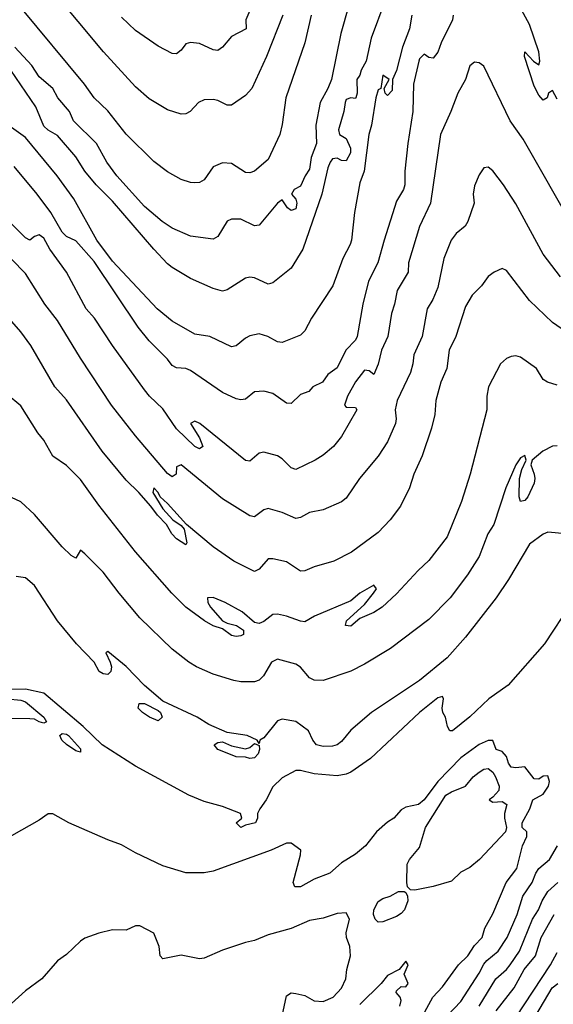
# Model space of a CAD drawing. Header units: metres. Extents: x -46681 to -43747, y -240911 to -237677.
# Tile 414 of 656: x -43986 to -43928, y -240082 to -239975. Entities that reach past the tile are written whole.
import ezdxf

# ---------------------------------------------------------------- set-up
doc = ezdxf.new("R2010")
doc.units = ezdxf.units.M
doc.layers.add('CONTOUR_INDEX', color=1, linetype='Continuous')
doc.layers.add('CONTOUR_INTER', color=3, linetype='Continuous')

msp = doc.modelspace()

# ---------------------------------------------------------------- linework, layer by layer
at = {"layer": 'CONTOUR_INDEX'}
for points, elevation in [([(-43954.43, -239974.02), (-43955.13, -239977.02), (-43957.2, -239983.02), (-43957.6, -239985.93), (-43957.86, -239987.02), (-43959.1, -239989.74), (-43960.61, -239991.02), (-43961.1, -239991.19), (-43961.6, -239991.17), (-43963.1, -239990.17), (-43964.1, -239990.12), (-43965.1, -239990.54), (-43966.1, -239991.95), (-43966.6, -239992.24), (-43967.1, -239992.3), (-43967.6, -239992.26), (-43968.6, -239991.92), (-43970.1, -239991.08), (-43971.6, -239989.97), (-43974.6, -239986.99), (-43976.6, -239984.46), (-43978.1, -239983.03), (-43979.14, -239981.52), (-43986.1, -239973.18)], 110), ([(-43925.6, -239997.52), (-43931.3, -239987.52), (-43932.7, -239985.52), (-43935.6, -239979.58), (-43936.1, -239979.22), (-43936.6, -239979.13), (-43937.1, -239979.55), (-43937.59, -239981.02), (-43938.44, -239982.52), (-43939.18, -239984.52), (-43940.3, -239987.02), (-43941.4, -239994.52), (-43942.6, -239997.06), (-43943.81, -240001.02), (-43943.85, -240002.02), (-43945.06, -240004.02), (-43945.33, -240005.52), (-43945.67, -240006.52), (-43946.07, -240009.02), (-43946.76, -240010.52), (-43947.1, -240012.06), (-43947.6, -240013.18), (-43948.1, -240012.79), (-43948.6, -240012.71), (-43949.6, -240013.96), (-43950.46, -240015.52), (-43950.79, -240016.52), (-43950.6, -240016.75), (-43949.6, -240016.76), (-43949.46, -240017.02), (-43951.1, -240019.93), (-43952, -240021.02), (-43953.1, -240021.97), (-43953.99, -240022.52), (-43956.1, -240023.51), (-43956.6, -240023.33), (-43957.6, -240022.36), (-43958.1, -240022.04), (-43959.6, -240021.64), (-43960.1, -240021.75), (-43961.1, -240022.62), (-43961.6, -240022.53), (-43966.58, -240018.52), (-43967.1, -240018.25), (-43967.59, -240018.52), (-43966.6, -240020.07), (-43966.25, -240021.02), (-43966.6, -240021.27), (-43967.1, -240021.01), (-43969.1, -240019.08), (-43970.6, -240016.9), (-43972.06, -240015.52), (-43972.6, -240014.85), (-43976.1, -240010.02), (-43978.05, -240007.02), (-43978.96, -240006.02), (-43981.1, -240002.03), (-43982.95, -239999.52), (-43983.6, -239998.33), (-43984.1, -239997.96), (-43984.6, -239998.12), (-43985.1, -239998.52), (-43985.6, -239998.29), (-43987.37, -239996.52)], 105), ([(-43926.64, -240030.52), (-43928.6, -240030.35), (-43929.1, -240030.57), (-43930.6, -240031.68), (-43932.88, -240035.52), (-43934.24, -240037.52), (-43937.6, -240041.81), (-43939.6, -240044.04), (-43942.6, -240046.52), (-43947.86, -240050.02), (-43950.1, -240051.92), (-43951.1, -240053.15), (-43951.6, -240053.52), (-43952.1, -240053.69), (-43953.1, -240053.72), (-43953.83, -240053.52), (-43954.24, -240053.02), (-43954.7, -240052.02), (-43956.1, -240050.97), (-43957.6, -240050.74), (-43958.1, -240050.91), (-43959.6, -240052.77), (-43960.04, -240053.02), (-43960.1, -240053.37), (-43960.31, -240053.02), (-43961.42, -240052.52), (-43963.6, -240052.19), (-43965.6, -240051.3), (-43966.85, -240050.52), (-43970.6, -240048.77), (-43972.6, -240047.07), (-43974.6, -240045.01), (-43976.6, -240043.35), (-43976.84, -240043.52), (-43976.34, -240044.52), (-43976.22, -240045.02), (-43976.27, -240045.52), (-43976.6, -240045.85), (-43977.1, -240045.8), (-43977.56, -240045.52), (-43978.08, -240044.52), (-43980.04, -240042.52), (-43982.1, -240040), (-43984.6, -240036.15), (-43985.6, -240035.32), (-43986.6, -240035.18)], 100), ([(-43973.17, -240049.02), (-43972.6, -240049.01), (-43971.1, -240049.8), (-43970.86, -240050.02), (-43970.66, -240050.52), (-43971.1, -240050.93), (-43972.06, -240050.52), (-43972.81, -240050.02), (-43973.29, -240049.52), (-43973.17, -240049.02)], 100), ([(-43965.02, -240053.52), (-43964.6, -240053.26), (-43964.1, -240053.21), (-43963.1, -240053.65), (-43961.6, -240053.97), (-43961.1, -240053.83), (-43960.6, -240053.4), (-43960.1, -240053.6), (-43960.05, -240054.02), (-43960.2, -240054.52), (-43960.6, -240054.95), (-43961.1, -240055.03), (-43961.6, -240054.87), (-43962.6, -240054.82), (-43963.42, -240054.52), (-43964.6, -240054.02), (-43965.02, -240053.52)], 100), ([(-43936.08, -240082.02), (-43934.27, -240079.02), (-43933.1, -240078.01), (-43932.7, -240077.52), (-43931.68, -240076.02), (-43930.29, -240072.52), (-43929.63, -240071.52), (-43929.24, -240070.52), (-43928.6, -240069.51), (-43927.53, -240068.52)], 100)]:
    msp.add_lwpolyline(points, dxfattribs=dict(at, elevation=elevation))
at = {"layer": 'CONTOUR_INTER'}
for points, elevation in [([(-43949.6, -239970.35), (-43951.18, -239976.02), (-43952.22, -239981.02), (-43952.6, -239982.02), (-43953.45, -239983.52), (-43953.92, -239986.02), (-43953.83, -239988.02), (-43954.41, -239989.52), (-43954.6, -239990.81), (-43955.08, -239991.52), (-43955.6, -239992.64), (-43956.27, -239993.02), (-43956.58, -239993.52), (-43956.1, -239994.07), (-43955.97, -239994.52), (-43956.1, -239995.11), (-43956.6, -239995.32), (-43956.99, -239995.02), (-43957.6, -239994.15), (-43958.1, -239994.51), (-43960.1, -239996.9), (-43960.6, -239996.99), (-43962.1, -239996.25), (-43963.1, -239996.26), (-43963.6, -239996.48), (-43964.6, -239998.12), (-43965.1, -239998.42), (-43967.6, -239998.11), (-43969.6, -239997.22), (-43970.67, -239996.52), (-43972.6, -239994.85), (-43975.63, -239991.52), (-43976.73, -239990.02), (-43977.84, -239988.02), (-43980.34, -239985.52), (-43980.8, -239984.52), (-43982.07, -239983.02), (-43982.59, -239982.02), (-43984.1, -239980.75), (-43984.91, -239979.52), (-43986.75, -239977.52)], 109), ([(-43957.51, -239974.02), (-43959.28, -239978.52), (-43960.89, -239982.02), (-43961.6, -239982.77), (-43963.1, -239983.84), (-43963.6, -239983.82), (-43964.6, -239983.31), (-43965.1, -239983.21), (-43966.1, -239983.23), (-43966.7, -239983.52), (-43967.62, -239984.52), (-43968.1, -239984.78), (-43968.6, -239984.82), (-43970.1, -239984.35), (-43972.1, -239983.13), (-43973.6, -239981.81), (-43977.06, -239978.02), (-43982.6, -239971.35)], 111), ([(-43946.39, -239972.52), (-43947.88, -239976.52), (-43948.44, -239979.02), (-43948.97, -239980.02), (-43949.1, -239980.57), (-43949.45, -239981.02), (-43949.42, -239982.52), (-43949.55, -239983.02), (-43949.6, -239983.1), (-43950.1, -239983.02), (-43950.6, -239983.2), (-43950.7, -239983.52), (-43950.86, -239984.52), (-43951.44, -239986.52), (-43951.32, -239987.02), (-43950.6, -239987.45), (-43950.15, -239988.52), (-43950.15, -239989.02), (-43950.6, -239989.9), (-43951.1, -239989.84), (-43951.6, -239989.6), (-43952.1, -239989.69), (-43952.34, -239990.02), (-43952.6, -239990.66), (-43953.25, -239993.52), (-43955.32, -239999.52), (-43956.6, -240001.6), (-43958.6, -240003.19), (-43959.1, -240003.34), (-43960.6, -240002.65), (-43961.1, -240002.57), (-43961.6, -240002.69), (-43963.6, -240003.96), (-43964.1, -240004.08), (-43965.1, -240003.8), (-43967.6, -240002.73), (-43969.6, -240001.5), (-43970.1, -240001.12), (-43971.6, -239999.5), (-43976.1, -239994.28), (-43977.87, -239992.52), (-43979.1, -239991), (-43980.1, -239989.47), (-43982.1, -239987.14), (-43983.1, -239986.55), (-43983.6, -239986.1), (-43984.45, -239984.02), (-43987.17, -239980.02)], 108), ([(-43927.6, -239983.18), (-43928.1, -239982.21), (-43928.52, -239982.52), (-43928.69, -239983.02), (-43929.1, -239983.28), (-43929.6, -239982.73), (-43930.1, -239981.77), (-43931.15, -239978.52), (-43931.1, -239978.01), (-43930.17, -239979.02), (-43929.6, -239979.42), (-43929.48, -239979.02), (-43929.59, -239978.02), (-43930.59, -239975.02), (-43931.68, -239973.02)], 106), ([(-43943.46, -239974.02), (-43943.69, -239975.52), (-43944.45, -239977.52), (-43945.1, -239980.04), (-43945.55, -239981.02), (-43945.6, -239982.21), (-43946.1, -239982.76), (-43946.34, -239982.52), (-43946.45, -239982.02), (-43945.93, -239981.02), (-43946.6, -239980.54), (-43946.84, -239982.02), (-43947.1, -239982.17), (-43947.36, -239983.02), (-43947.86, -239986.02), (-43948.15, -239987.02), (-43948.66, -239991.02), (-43949.1, -239992.28), (-43949.68, -239995.52), (-43950.03, -239998.52), (-43950.18, -239999.02), (-43950.96, -240000.52), (-43952.06, -240003.52), (-43954.4, -240007.02), (-43955.1, -240008.4), (-43955.6, -240008.9), (-43957.6, -240009.69), (-43958.1, -240009.63), (-43959.14, -240009.02), (-43960.1, -240008.73), (-43961.1, -240008.97), (-43961.6, -240009.23), (-43962.6, -240010.06), (-43963.1, -240010.17), (-43965.48, -240009.02), (-43967.1, -240008.79), (-43969.6, -240007.38), (-43971.24, -240006.02), (-43976.1, -240000.83), (-43977.8, -239998.52), (-43980.33, -239994.02), (-43982.15, -239991.52), (-43985.6, -239987.35), (-43987.1, -239986.27)], 107), ([(-43938.94, -239974.02), (-43939, -239974.52), (-43940.24, -239977.02), (-43940.6, -239978.05), (-43941.1, -239978.69), (-43941.6, -239978.64), (-43942.1, -239978.27), (-43942.6, -239978.77), (-43942.68, -239979.02), (-43943.25, -239981.52), (-43943.35, -239984.52), (-43943.89, -239988.02), (-43944.21, -239991.02), (-43944.22, -239992.52), (-43944.35, -239993.02), (-43945.1, -239994.29), (-43946.47, -239998.52), (-43947.15, -240001.02), (-43948.16, -240003.02), (-43948.77, -240005.52), (-43949.4, -240009.02), (-43949.6, -240009.44), (-43950.64, -240010.52), (-43951.6, -240012.46), (-43952.6, -240013.18), (-43953.19, -240014.02), (-43954.24, -240014.52), (-43954.68, -240015.02), (-43955.6, -240015.37), (-43956.6, -240016.32), (-43957.1, -240016.3), (-43958.6, -240015.23), (-43959.6, -240014.99), (-43960.6, -240015.05), (-43961.6, -240015.85), (-43962.1, -240015.93), (-43962.6, -240015.83), (-43964.1, -240015.14), (-43967.6, -240012.73), (-43968.1, -240012.51), (-43969.1, -240012.45), (-43969.6, -240012.21), (-43970.11, -240011.52), (-43972.1, -240009.52), (-43973.31, -240008.02), (-43978.1, -240000.86), (-43980.1, -239998.62), (-43981.1, -239998.15), (-43981.6, -239997.66), (-43982.81, -239995.52), (-43984.31, -239993.52), (-43986.84, -239990.52)], 106), ([(-43961.1, -239973.52), (-43961.54, -239974.52), (-43961.53, -239975.52), (-43963.1, -239976.35), (-43964.1, -239977.52), (-43964.6, -239977.88), (-43965.1, -239977.78), (-43966.6, -239977.12), (-43967.6, -239976.99), (-43968.1, -239977.13), (-43968.6, -239977.83), (-43969.1, -239978.24), (-43969.6, -239978.19), (-43971.1, -239977.4), (-43973.6, -239975.7), (-43975.1, -239974.25)], 112), ([(-43927.22, -240002.52), (-43929.1, -240000.06), (-43932.1, -239994.56), (-43933.45, -239992.52), (-43934.6, -239990.98), (-43935.1, -239990.58), (-43935.6, -239990.67), (-43936.1, -239991.43), (-43936.6, -239992.61), (-43936.76, -239993.52), (-43936.65, -239994.52), (-43937.33, -239996.52), (-43937.62, -239997.02), (-43938.6, -239997.82), (-43939.14, -239998.52), (-43939.96, -240000.52), (-43940.6, -240003.71), (-43941.15, -240005.02), (-43941.76, -240006.02), (-43942.33, -240009.02), (-43943.23, -240011.02), (-43943.32, -240012.02), (-43943.6, -240012.95), (-43945.04, -240016.02), (-43945.26, -240017.02), (-43945.14, -240018.02), (-43945.21, -240018.52), (-43946.1, -240020.52), (-43947.1, -240022.09), (-43949.16, -240024.52), (-43950.6, -240026.65), (-43951.1, -240027.04), (-43953.1, -240027.93), (-43954.6, -240028.22), (-43955.6, -240028.77), (-43956.1, -240028.86), (-43957.6, -240028.22), (-43959.1, -240027.78), (-43959.6, -240027.92), (-43960.6, -240028.68), (-43961.1, -240028.57), (-43964.1, -240026.72), (-43968.6, -240023.03), (-43969.1, -240023.24), (-43969.15, -240024.02), (-43969.6, -240024.32), (-43970.1, -240023.96), (-43973.6, -240019.87), (-43976.19, -240016.52), (-43979.6, -240011.39), (-43982.1, -240007.3), (-43983.47, -240005.52), (-43985.6, -240002.18), (-43987.1, -240000.62)], 104), ([(-43924.46, -240010.02), (-43928.08, -240007.52), (-43930.6, -240005.11), (-43933.1, -240001.84), (-43933.6, -240001.64), (-43934.45, -240002.02), (-43935.1, -240002.49), (-43935.86, -240003.52), (-43936.87, -240004.52), (-43937.6, -240005.76), (-43938.63, -240009.02), (-43939.37, -240010.52), (-43939.61, -240012.52), (-43940.27, -240014.02), (-43940.82, -240016.02), (-43940.92, -240017.52), (-43941.28, -240019.02), (-43942.32, -240022.02), (-43943.24, -240024.02), (-43943.68, -240025.52), (-43944.68, -240027.52), (-43945.82, -240029.02), (-43947.1, -240030.38), (-43950.02, -240032.52), (-43951.95, -240033.52), (-43954.1, -240034.15), (-43955.1, -240034.57), (-43955.6, -240034.6), (-43957.1, -240033.58), (-43958.6, -240033.25), (-43959.1, -240033.26), (-43960.1, -240034.4), (-43960.6, -240034.63), (-43962.85, -240033.52), (-43965.1, -240031.96), (-43968.03, -240029.52), (-43970.1, -240027.22), (-43970.89, -240026.52), (-43971.1, -240026.04), (-43971.6, -240025.52), (-43971.7, -240026.02), (-43970.6, -240027.83), (-43969.52, -240029.02), (-43968.6, -240029.63), (-43968.27, -240030.02), (-43967.97, -240031.52), (-43968.1, -240031.73), (-43969.1, -240031.07), (-43969.61, -240030.52), (-43970.22, -240029.52), (-43971.2, -240028.52), (-43971.9, -240027.52), (-43973.22, -240026.02), (-43974.6, -240024.7), (-43977.24, -240021.52), (-43981.1, -240015.93), (-43982.37, -240014.52), (-43985.02, -240010.02), (-43986.1, -240008.52), (-43987.6, -240006.83)], 103), ([(-43927.6, -240014.32), (-43928.65, -240014.02), (-43929.1, -240013.71), (-43929.84, -240012.52), (-43931.6, -240011.29), (-43932.1, -240011.14), (-43932.6, -240011.2), (-43933.1, -240011.42), (-43933.76, -240012.02), (-43935.07, -240014.52), (-43935.26, -240015.52), (-43935.27, -240017.02), (-43937.08, -240024.02), (-43938.04, -240027.02), (-43939.6, -240030.86), (-43941.6, -240033.46), (-43942.74, -240034.52), (-43945.1, -240037.09), (-43946.68, -240038.52), (-43947.6, -240039.11), (-43949.1, -240039.78), (-43950.1, -240040.58), (-43950.68, -240040.52), (-43950.58, -240040.02), (-43948.6, -240038.22), (-43947.64, -240037.02), (-43947.28, -240036.52), (-43947.6, -240036.14), (-43949.1, -240037.01), (-43950.1, -240037.84), (-43954.05, -240039.52), (-43955.1, -240040.11), (-43955.6, -240040.07), (-43957.1, -240039.51), (-43958.1, -240039.28), (-43958.6, -240039.32), (-43959.6, -240040.1), (-43960.1, -240040.32), (-43960.6, -240040.21), (-43961.94, -240039.02), (-43963.8, -240038.02), (-43965.1, -240037.48), (-43965.73, -240037.52), (-43965.7, -240038.02), (-43965.41, -240038.52), (-43964.1, -240040.01), (-43963.6, -240040.28), (-43962.56, -240040.52), (-43961.81, -240041.02), (-43961.79, -240041.52), (-43962.1, -240041.66), (-43962.6, -240041.74), (-43963.1, -240041.63), (-43964.1, -240040.88), (-43965.1, -240040.55), (-43966.05, -240040.02), (-43968.1, -240038.54), (-43969.62, -240037.02), (-43973.6, -240032.49), (-43977.6, -240027.43), (-43979.6, -240024.62), (-43981.1, -240023.09), (-43982.6, -240022.09), (-43983.6, -240020.33), (-43984.24, -240019.52), (-43986.1, -240016.6), (-43987.6, -240015.34)], 102), ([(-43927.6, -240020.93), (-43928.1, -240020.99), (-43929.14, -240021.52), (-43930.31, -240022.52), (-43930.47, -240023.02), (-43930.09, -240024.02), (-43930.01, -240024.52), (-43930.1, -240025.02), (-43930.8, -240026.52), (-43931.1, -240026.89), (-43931.6, -240027.02), (-43931.75, -240026.52), (-43931.69, -240024.52), (-43931.45, -240023.52), (-43930.98, -240022.52), (-43931.1, -240022.01), (-43931.6, -240022.25), (-43932.1, -240023.03), (-43933.18, -240025.52), (-43934.5, -240029.52), (-43935.15, -240030.52), (-43936.1, -240033.02), (-43937.38, -240035.02), (-43939.25, -240037.52), (-43941.6, -240039.88), (-43945.76, -240043.02), (-43948.6, -240044.74), (-43950.1, -240045.5), (-43953.1, -240046.53), (-43954.1, -240046.49), (-43954.6, -240046.22), (-43955.6, -240045.06), (-43956.1, -240044.74), (-43958.1, -240044.19), (-43958.76, -240044.52), (-43959.61, -240046.02), (-43960.1, -240046.48), (-43960.6, -240046.65), (-43962.1, -240046.66), (-43962.86, -240046.52), (-43965.1, -240045.84), (-43966.92, -240045.02), (-43967.76, -240044.52), (-43969.6, -240043.11), (-43973.1, -240039.69), (-43975.37, -240037.02), (-43977.1, -240034.7), (-43979.1, -240032.7), (-43979.6, -240032.33), (-43980.1, -240033.2), (-43980.6, -240032.91), (-43981.6, -240031.96), (-43984.6, -240028.44), (-43986.1, -240027.04), (-43987.1, -240026.57)], 101), ([(-43926.1, -240038.16), (-43928.98, -240042.52), (-43932.95, -240047.02), (-43935.06, -240048.52), (-43937.1, -240050.46), (-43939.02, -240052.02), (-43939.28, -240052.02), (-43939.54, -240051.52), (-43939.78, -240050.52), (-43940.06, -240050.02), (-43940.14, -240049.52), (-43939.98, -240048.52), (-43940.1, -240048.28), (-43940.6, -240048.4), (-43942.61, -240050.02), (-43947.96, -240055.02), (-43950.1, -240056.49), (-43950.6, -240056.71), (-43951.6, -240056.91), (-43954.1, -240056.7), (-43955.6, -240056.34), (-43956.1, -240056.34), (-43957.6, -240057.14), (-43958.6, -240058.12), (-43959.32, -240059.52), (-43960.04, -240060.52), (-43960.28, -240061.02), (-43960.29, -240061.52), (-43960.49, -240062.02), (-43961.6, -240062.28), (-43962.1, -240062.53), (-43962.6, -240062.02), (-43961.97, -240061.52), (-43962.13, -240061.02), (-43964.1, -240060.24), (-43966.1, -240059.71), (-43967.78, -240059.02), (-43973.6, -240055.85), (-43977.24, -240053.52), (-43979.3, -240051.52), (-43983.6, -240047.89), (-43985.6, -240047.47), (-43987.1, -240047.49)], 99), ([(-43987.6, -240048.52), (-43986.1, -240048.67), (-43985.6, -240048.83), (-43983.58, -240050.52), (-43983.31, -240051.02), (-43983.6, -240051.16), (-43984.1, -240051.04), (-43984.6, -240050.74), (-43985.1, -240050.68), (-43987.1, -240050.66)], 99), ([(-43981.85, -240052.52), (-43981.6, -240052.28), (-43981.1, -240052.36), (-43980.89, -240052.52), (-43979.6, -240053.95), (-43979.6, -240054.34), (-43980.1, -240054.19), (-43981.1, -240053.5), (-43981.62, -240053.02), (-43981.85, -240052.52)], 99), ([(-43942.24, -240083.02), (-43941.17, -240081.02), (-43940.1, -240079.9), (-43938.35, -240077.52), (-43937.35, -240076.52), (-43936.6, -240075.41), (-43935.78, -240074.52), (-43935.48, -240073.52), (-43934.6, -240071.95), (-43933.14, -240068.52), (-43932, -240067.02), (-43931.37, -240064.52), (-43930.9, -240063.52), (-43930.89, -240063.02), (-43931.42, -240062.52), (-43931.42, -240062.02), (-43930.56, -240060.52), (-43930.26, -240059.52), (-43929.1, -240058.89), (-43928.54, -240058.02), (-43928.42, -240057.52), (-43928.6, -240056.89), (-43929.1, -240056.93), (-43929.6, -240057.27), (-43930.1, -240057.24), (-43931.1, -240055.91), (-43932.1, -240056.04), (-43932.6, -240055.96), (-43932.9, -240055.52), (-43933.1, -240054.79), (-43933.6, -240054.27), (-43934.24, -240054.02), (-43934.6, -240053.07), (-43935.1, -240053.07), (-43936.1, -240053.49), (-43938.1, -240054.95), (-43940.6, -240057.51), (-43942.1, -240059.51), (-43942.71, -240060.02), (-43944.1, -240060.33), (-43944.6, -240060.62), (-43945.41, -240061.52), (-43946.1, -240061.95), (-43947.3, -240063.02), (-43948.48, -240064.52), (-43949.6, -240065.44), (-43951.1, -240066.37), (-43952.37, -240067.52), (-43954.1, -240068.16), (-43955.6, -240069.02), (-43956.2, -240069.02), (-43956.38, -240068.52), (-43955.57, -240065.52), (-43955.55, -240065.02), (-43956.6, -240064.25), (-43957.1, -240064.26), (-43958.77, -240065.02), (-43965.1, -240067.3), (-43966.1, -240067.48), (-43968.1, -240067.47), (-43970.6, -240066.7), (-43973.6, -240065.3), (-43975.1, -240064.41), (-43976.6, -240063.89), (-43980.86, -240062.02), (-43982.6, -240061.05), (-43983.1, -240061.04), (-43984.1, -240061.74), (-43987.1, -240063.46)], 98), ([(-43936.08, -240056.52), (-43935.6, -240056.19), (-43935.1, -240056.11), (-43934.6, -240056.52), (-43934.33, -240057.02), (-43933.93, -240058.02), (-43933.97, -240058.52), (-43934.6, -240059.24), (-43935.01, -240059.52), (-43934.6, -240059.78), (-43933.6, -240059.7), (-43933.07, -240060.02), (-43933.34, -240061.02), (-43933.35, -240061.52), (-43933.1, -240062.52), (-43933.22, -240063.02), (-43936.06, -240066.02), (-43937.1, -240066.91), (-43938.1, -240067.42), (-43939.1, -240068.39), (-43941.1, -240068.95), (-43943.1, -240069.35), (-43943.6, -240069.34), (-43943.9, -240069.02), (-43943.99, -240068.52), (-43943.94, -240066.52), (-43943.68, -240066.02), (-43942.6, -240064.72), (-43941.95, -240062.52), (-43939.74, -240059.02), (-43939.1, -240058.64), (-43937.6, -240058.05), (-43936.75, -240057.02), (-43936.08, -240056.52)], 98), ([(-43939.54, -240083.02), (-43938.1, -240081.48), (-43936.1, -240078.4), (-43935.6, -240077.43), (-43935.27, -240077.02), (-43934.02, -240076.02), (-43933.06, -240074.52), (-43931.94, -240072.02), (-43931.33, -240070.02), (-43930.33, -240068.52), (-43929.92, -240067.52), (-43929.6, -240067), (-43928.42, -240066.02), (-43927.54, -240064.52)], 99), ([(-43944.9, -240069.52), (-43944.29, -240069.52), (-43944.1, -240069.62), (-43943.92, -240070.02), (-43943.89, -240070.52), (-43944.26, -240071.52), (-43944.6, -240071.91), (-43945.1, -240072.24), (-43946.6, -240072.83), (-43947.1, -240072.86), (-43947.46, -240072.52), (-43947.64, -240072.02), (-43947.58, -240071.52), (-43947.1, -240070.61), (-43946.6, -240070.27), (-43945.82, -240070.02), (-43944.9, -240069.52)], 98), ([(-43957.6, -240083.11), (-43957.1, -240080.88), (-43956.6, -240080.57), (-43956.1, -240080.63), (-43955.1, -240080.85), (-43954.1, -240081.42), (-43953.1, -240081.49), (-43952.04, -240081.02), (-43951.1, -240080.05), (-43950.65, -240079.02), (-43950.55, -240078.02), (-43950.12, -240076.52), (-43950.21, -240075.52), (-43950.58, -240074.52), (-43950.6, -240074.02), (-43950.26, -240072.52), (-43950.6, -240071.85), (-43951.6, -240071.91), (-43953.1, -240072.41), (-43954.6, -240072.68), (-43956.6, -240073.56), (-43959.1, -240074.23), (-43960.6, -240074.86), (-43961.6, -240075.06), (-43964.1, -240075.92), (-43966.1, -240076.78), (-43966.6, -240076.84), (-43968.6, -240076.44), (-43970.6, -240076.83), (-43970.89, -240076.52), (-43971.01, -240075.52), (-43971.6, -240074.05), (-43973.1, -240073.25), (-43973.6, -240073.27), (-43974.6, -240073.71), (-43976.1, -240073.69), (-43977.6, -240074.04), (-43979.1, -240074.59), (-43979.6, -240074.91), (-43981.1, -240076.37), (-43982.1, -240077.07), (-43983.79, -240079.02), (-43985.6, -240080.35), (-43987.1, -240081.72)], 97), ([(-43934.23, -240082.52), (-43932.28, -240080.02), (-43931.2, -240078.02), (-43929.95, -240076.52), (-43929.32, -240074.52), (-43927.92, -240072.02)], 101), ([(-43932.1, -240083.24), (-43928.33, -240077.52), (-43927.6, -240076.15)], 102), ([(-43944.75, -240082.02), (-43944.6, -240081.39), (-43944.73, -240081.02), (-43945.16, -240080.52), (-43945.1, -240080.32), (-43944.6, -240079.88), (-43944.1, -240079.91), (-43943.84, -240079.52), (-43944.28, -240078.52), (-43943.84, -240077.52), (-43944.1, -240077.1), (-43944.81, -240078.02), (-43946.1, -240078.65), (-43946.77, -240079.52), (-43949.1, -240081.83)], 97), ([(-43929.92, -240083.02), (-43928.14, -240080.02), (-43927.5, -240079.52)], 103)]:
    msp.add_lwpolyline(points, dxfattribs=dict(at, elevation=elevation))

doc.saveas('drawing.dxf')
